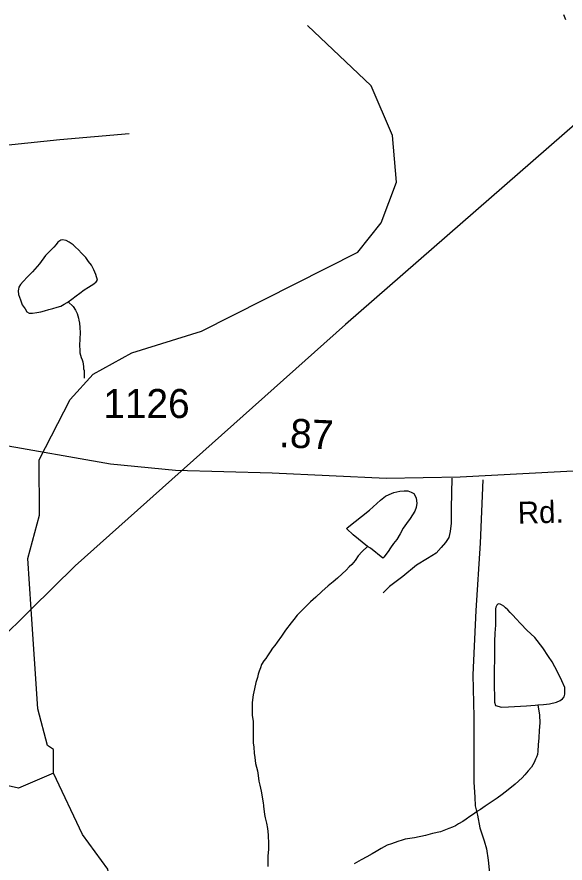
# Model space of a CAD drawing. Extents: x 2001466 to 2224147, y 644118 to 847247.
# Drawn here: x 2043610 to 2045971, y 678885 to 682530 of the extents above; entities that cross this region are included whole.
import ezdxf

# ---------------------------------------------------------------- set-up
doc = ezdxf.new("R2010")
doc.units = 0
for name, color, linetype in [('Exist Hydrographic Creek Single Shore', 7, 'Continuous'), ('Exist Hydrographic Misc Water Feature', 7, 'Continuous'), ('Exist Road Non-System Type 51', 7, 'Continuous'), ('Exist Road Secondary Mileage Hundredths English Label', 7, 'Continuous'), ('Exist Road Secondary Type 51 Attributed', 7, 'Continuous'), ('Exist Road Secondary Type 51 Label', 7, 'Continuous'), ('Exist Road Secondary Type 51 Number Label', 7, 'Continuous'), ('Exist Utilities Electrical Transmission Line', 7, 'Continuous')]:
    doc.layers.add(name, color=color, linetype=linetype)

msp = doc.modelspace()

# ---------------------------------------------------------------- linework, layer by layer
at = {"layer": 'Exist Hydrographic Creek Single Shore'}
for points in [[(2043671.2, 679978.7), (2043656.7, 680197), (2043706.7, 680383), (2043705.7, 680622.5), (2043838.8, 680882.3), (2043938.9, 680991.8), (2044104.8, 681083.5), (2044404.7, 681175.9), (2045078.8, 681516.5), (2045178.8, 681642.4), (2045244.8, 681818.2), (2045227.8, 682018.8), (2045135.8, 682233.9), (2044860.8, 682493.3)], [(2043766.8, 679272.8), (2043766.8, 679374.5), (2043741.8, 679391.4), (2043699.8, 679549.8), (2043671.2, 679978.7)], [(2044109.7, 678675.3), (2044008.8, 678808.5), (2044000.8, 678857.9), (2043891.7, 679007.8), (2043766.8, 679272.8)]]:
    msp.add_lwpolyline(points, dxfattribs=at)
at = {"layer": 'Exist Hydrographic Misc Water Feature'}
msp.add_line((2045964.4, 682541.2), (2045972.8, 682519.2), dxfattribs=at)
for points in [[(2043830.6, 681302.4), (2043846.8, 681314.4), (2043864.6, 681328.4), (2043880.6, 681340.4), (2043898.7, 681354.4), (2043918.6, 681366.5), (2043940.5, 681380.5), (2043950.6, 681388.5), (2043956.5, 681396.5), (2043950.3, 681420.5), (2043940.5, 681440.5), (2043930.5, 681460.5), (2043918.4, 681476.5), (2043906.3, 681494.4), (2043888.4, 681512.4), (2043874.3, 681526.4), (2043862.4, 681538.3), (2043852.1, 681548.3), (2043834.3, 681560.3), (2043822.2, 681566.3), (2043806.2, 681570.3), (2043798.2, 681568.2), (2043786.3, 681560.2), (2043778.3, 681550.2), (2043768.3, 681538.2), (2043754.3, 681524.1), (2043744.3, 681514.1), (2043732.4, 681502.1), (2043706.5, 681466.1), (2043676.4, 681432), (2043654.7, 681410), (2043636.6, 681390), (2043624.5, 681378), (2043618.6, 681366), (2043616.7, 681358), (2043614.7, 681350), (2043616.7, 681333.9), (2043624.7, 681311.9), (2043632.7, 681290), (2043644.8, 681272), (2043652.8, 681260), (2043662.9, 681254), (2043676.8, 681254.1), (2043694.9, 681256.1), (2043712.9, 681260.2), (2043728.9, 681264.2), (2043746.7, 681270.2), (2043764.8, 681274.2), (2043782.6, 681280.3), (2043798.6, 681284.3), (2043812.8, 681292.3), (2043826.7, 681300.4), (2043830.6, 681302.4)], [(2043830.6, 681302.4), (2043852.7, 681282.4), (2043862.8, 681266.4), (2043868.7, 681252.4), (2043874.9, 681232.4), (2043876.7, 681224.4), (2043878.8, 681210.4), (2043881, 681192.5), (2043882.9, 681168.5), (2043882.9, 681162.5), (2043881, 681150.5), (2043881, 681136.5), (2043879, 681122.5), (2043879, 681108.5), (2043881, 681100.5), (2043881, 681090.4), (2043881, 681082.4), (2043883.1, 681072.4), (2043887.2, 681062.5), (2043891.1, 681052.5), (2043893.1, 681044.5), (2043895.2, 681034.5), (2043897.2, 681024.5), (2043897.2, 681014.5), (2043899.1, 681006.5), (2043899.1, 680996.5), (2043899.3, 680988.5), (2043899.3, 680982.5), (2043899.3, 680974.5)], [(2045120.4, 680248.9), (2045058.2, 680298.8), (2045030.4, 680324.7), (2045032.2, 680328.7), (2045128, 680404.8), (2045175.9, 680449), (2045197.9, 680465), (2045213.9, 680473.1), (2045234, 680481.1), (2045259.8, 680487.1), (2045277.9, 680489.2), (2045293.9, 680489.2), (2045308, 680483.2), (2045319.9, 680477.2), (2045325.8, 680467.2), (2045329.9, 680457.2), (2045332, 680435.2), (2045329.9, 680417.3), (2045324, 680401.3), (2045313.9, 680385.3), (2045304.1, 680369.3), (2045288.1, 680347.2), (2045274.2, 680327.2), (2045260.2, 680303.2), (2045246.3, 680279.1), (2045232.3, 680261.1), (2045218.4, 680243.1), (2045208.3, 680227.1), (2045190.5, 680203.1), (2045186.4, 680199.1), (2045132.5, 680240.9), (2045120.4, 680248.9)], [(2045120.4, 680248.9), (2045096.4, 680226.9), (2045080.4, 680208.9), (2045066.4, 680188.8), (2045052.5, 680170.8), (2045040.6, 680160.7), (2045028.5, 680146.7), (2045010.7, 680130.7), (2044990.6, 680112.7), (2044972.7, 680096.7), (2044950.6, 680078.6), (2044922.7, 680054.6), (2044896.9, 680030.5), (2044874.9, 680010.5), (2044858.9, 679994.5), (2044838.8, 679974.4), (2044816.9, 679952.4), (2044803, 679934.4), (2044791.1, 679920.4), (2044767.1, 679888.3), (2044749.2, 679862.3), (2044731.2, 679836.2), (2044721.1, 679822.2), (2044711.3, 679810.2), (2044701.3, 679794.3), (2044689.4, 679778.2), (2044681.4, 679766.2), (2044673.4, 679756.2), (2044663.3, 679740.2), (2044659.4, 679726.2), (2044653.5, 679712.1), (2044649.4, 679698.1), (2044645.5, 679684.1), (2044639.5, 679662.1), (2044633.6, 679636.1), (2044627.6, 679610.1), (2044623.7, 679576.1), (2044623.7, 679550.1), (2044623.7, 679520.1), (2044627.8, 679496.1), (2044627.8, 679472.1), (2044627.8, 679446.1), (2044627.8, 679424.1), (2044628, 679402.2), (2044630.1, 679384.2), (2044631.9, 679358.2), (2044634.2, 679340.2), (2044638.1, 679314.2), (2044646.3, 679282.2), (2044648.3, 679262.2), (2044652.2, 679238.3), (2044656.3, 679220.2), (2044662.3, 679194.2), (2044666.4, 679170.2), (2044670.5, 679142.2), (2044672.5, 679134.3), (2044672.5, 679128.3), (2044674.6, 679106.3), (2044676.4, 679094.3), (2044678.5, 679080.3), (2044684.6, 679056.3), (2044688.5, 679034.3), (2044692.6, 679006.3), (2044692.8, 678966.4), (2044692.8, 678944.4), (2044690.8, 678914.4), (2044690.8, 678870.3)], [(2045853.4, 679566.4), (2045877.4, 679568.4), (2045903.5, 679570.4), (2045933.4, 679578.5), (2045949.4, 679584.6), (2045959.4, 679592.6), (2045967.4, 679600.6), (2045969.3, 679612.6), (2045969.3, 679628.6), (2045969.3, 679640.6), (2045957.2, 679670.6), (2045945.3, 679694.5), (2045927.1, 679730.5), (2045915.2, 679752.4), (2045899.2, 679774.5), (2045875, 679812.4), (2045840.9, 679856.3), (2045806.9, 679888.3), (2045780.8, 679916.2), (2045758.7, 679938.1), (2045746.8, 679952.1), (2045734.7, 679964.1), (2045724.9, 679976.1), (2045714.8, 679984.1), (2045706.8, 679992), (2045696.8, 679998), (2045690.8, 680000), (2045684.7, 680002), (2045680.8, 680000), (2045676.7, 679996), (2045672.8, 679987.9), (2045670.7, 679979.9), (2045670.7, 679963.9), (2045670.7, 679942), (2045670.9, 679910), (2045668.9, 679876), (2045667, 679840), (2045667, 679780), (2045665.2, 679700), (2045665.4, 679642), (2045667.5, 679606), (2045667.5, 679578), (2045671.6, 679564.1), (2045697.6, 679556.1), (2045727.5, 679558.1), (2045805.5, 679562.3), (2045841.5, 679564.4), (2045853.4, 679566.4)], [(2045853.4, 679566.4), (2045861.4, 679522.4), (2045861.6, 679488.4), (2045859.6, 679456.4), (2045857.7, 679424.4), (2045855.7, 679394.4), (2045853.8, 679366.4), (2045851.8, 679352.4), (2045847.9, 679340.4), (2045843.8, 679332.4), (2045837.9, 679318.4), (2045826, 679298.4), (2045812, 679282.3), (2045798.1, 679264.3), (2045786, 679252.3), (2045756, 679224.3), (2045726.1, 679200.2), (2045700.3, 679180.2), (2045678.3, 679164.1), (2045626.2, 679130), (2045606.4, 679116), (2045594.5, 679108), (2045576.4, 679095.9), (2045560.4, 679086), (2045544.4, 679073.9), (2045530.3, 679063.9), (2045512.4, 679053.8), (2045498.5, 679045.8), (2045486.4, 679039.8), (2045470.4, 679033.8), (2045456.5, 679027.8), (2045434.5, 679019.7), (2045400.5, 679011.6), (2045370.5, 679003.6), (2045322.6, 678993.5), (2045282.6, 678987.4), (2045268.6, 678983.4), (2045250.6, 678977.4), (2045222.7, 678967.3), (2045204.7, 678961.3), (2045178.8, 678947.2), (2045156.7, 678935.2), (2045140.7, 678925.2), (2045116.7, 678911.1), (2045092.7, 678899.1), (2045063, 678881.1)], [(2043766.8, 679272.8), (2043616.7, 679207), (2043474.8, 679239.3), (2043066.8, 679214.8), (2043008.7, 679314.4)]]:
    msp.add_lwpolyline(points, dxfattribs=at)
at = {"layer": 'Exist Road Non-System Type 51'}
for points in [[(2043042.7, 682006.7), (2043118, 681971.2), (2043165.7, 681958.2), (2043217.7, 681955.2), (2043277.6, 681951.9), (2043359.7, 681956.3), (2043518, 681973.1), (2043794.6, 682001.5), (2044093.1, 682027.4)], [(2045482.9, 680543.2), (2045480.3, 680413.2), (2045481, 680349.2), (2045476.3, 680313.3), (2045469.7, 680287.4), (2045455.3, 680265.7), (2045436.8, 680244.1), (2045416.4, 680220.5), (2045377.9, 680197.3), (2045331.3, 680168.2), (2045272.3, 680119.4), (2045215.4, 680076.6), (2045186.9, 680049.2)], [(2045616.8, 680536.4), (2045605.2, 680262.7), (2045587.3, 679973), (2045573.7, 679695.3), (2045578, 679515.2), (2045578.6, 679349.2), (2045578.3, 679233.2), (2045583, 679169.1), (2045584.2, 679131.1), (2045593.4, 679090.9), (2045604.3, 679036.7), (2045623.1, 678980.3), (2045632.4, 678946.1), (2045639.4, 678898), (2045644.6, 678855.9), (2045643.2, 678785.9), (2045637.9, 678722), (2045638.9, 678674), (2045634, 678630.1)]]:
    msp.add_lwpolyline(points, dxfattribs=at)
at = {"layer": 'Exist Road Secondary Type 51 Attributed'}
msp.add_lwpolyline([(2047102.6, 680619.7), (2046703, 680602.9), (2046086.6, 680577.5), (2045519.7, 680547.9), (2045200.9, 680541.6), (2044709, 680564.8), (2044293.1, 680575.4), (2044013.4, 680602.9), (2043521.5, 680689.5), (2042997.9, 680784.5), (2042529.7, 680879.6)], dxfattribs=at)
at = {"layer": 'Exist Utilities Electrical Transmission Line'}
msp.add_line((2043671.2, 679978.7), (2043024, 679340.9), dxfattribs=at)
for points in [[(2046147.4, 682184.1), (2045025, 681205.7), (2044277.3, 680537.6)], [(2044277.3, 680537.6), (2043861, 680165.7), (2043671.2, 679978.7)]]:
    msp.add_lwpolyline(points, dxfattribs=at)

# ---------------------------------------------------------------- texts
at = {"layer": 'Exist Road Secondary Mileage Hundredths English Label'}
msp.add_text('.87', height=125, rotation=357.2951, dxfattribs=at).set_placement((2044737.6, 680677.4))
at = {"layer": 'Exist Road Secondary Type 51 Label'}
msp.add_text('Rd.', height=95, rotation=1.6996, dxfattribs=at).set_placement((2045768.6, 680346.2))
at = {"layer": 'Exist Road Secondary Type 51 Number Label'}
msp.add_text('1126', height=125, dxfattribs=at).set_placement((2043981.9, 680802.3))

doc.saveas('drawing.dxf')
